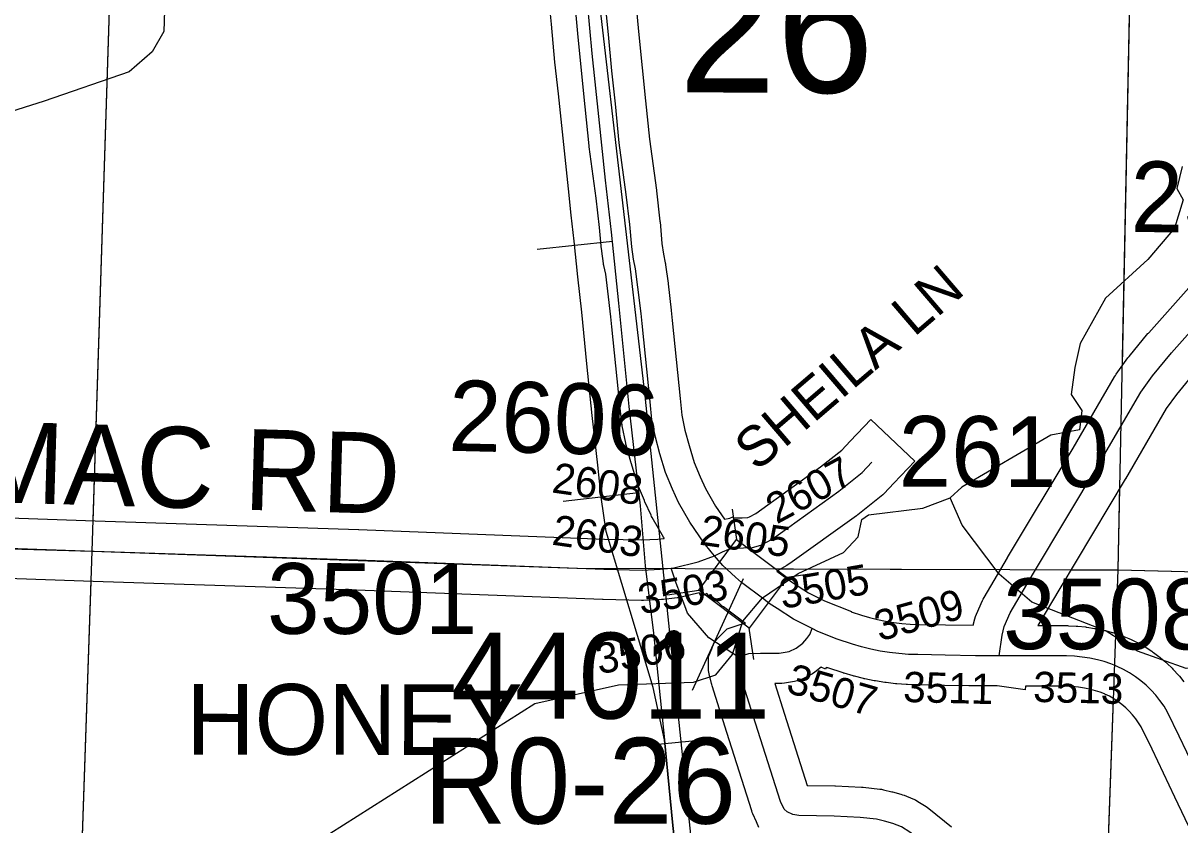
# Model space of a CAD drawing. Extents: x -132.8 to -73.3, y -60 to -26.
# Drawn here: x -123.599 to -122.454, y -37.617 to -36.823 of the extents above; entities that cross this region are included whole.
import ezdxf

# ---------------------------------------------------------------- set-up
doc = ezdxf.new("R2010")
doc.units = 0
for name, color, linetype in [('tdCoHydroRiver', 7, 'Continuous'), ('tdCoRRCL', 7, 'Continuous'), ('tdCoSecRdNmbr', 7, 'Continuous'), ('tdCoSecRdTxt', 7, 'Continuous'), ('tdCoSecRteBand', 7, 'Continuous'), ('tdCoSecRteCL', 7, 'Continuous'), ('tdCoSectLine', 7, 'Continuous'), ('tdCoSectLinePart', 7, 'Continuous'), ('tdCoSectNmbr', 7, 'Continuous'), ('tdCoStrucSec', 7, 'Continuous'), ('tdCoStrucSecCoName', 7, 'Continuous'), ('tdCoStrucSecFHWANum', 7, 'Continuous'), ('tdCoSurfAsphalt', 7, 'Continuous'), ('tdCoSurfConc', 7, 'Continuous'), ('tdCoSurfGravel', 7, 'Continuous'), ('tdCoSurfLNO', 7, 'Continuous'), ('tdCoUnicrpTwnTxt', 7, 'Continuous')]:
    doc.layers.add(name, color=color, linetype=linetype)

msp = doc.modelspace()

# ---------------------------------------------------------------- linework, layer by layer
at = {"layer": 'tdCoHydroRiver'}
for points in [[(-123.4582, -36.7682), (-123.46, -36.8312), (-123.4716, -36.8514), (-123.4943, -36.8712), (-123.5787, -36.9004), (-123.73, -36.9481)], [(-122.4518, -36.9648), (-122.4571, -36.9868), (-122.4511, -36.998), (-122.4597, -37.0261), (-122.4858, -37.057), (-122.5279, -37.0953), (-122.5528, -37.1403), (-122.5582, -37.1638), (-122.562, -37.1906), (-122.5514, -37.2066), (-122.5535, -37.2255), (-122.5821, -37.231), (-122.6702, -37.2823), (-122.6816, -37.293)], [(-123.6207, -37.8205), (-123.5746, -37.806), (-123.5409, -37.788), (-123.3093, -37.6339), (-123.0927, -37.4964), (-123.0101, -37.4781), (-122.9359, -37.4754), (-122.9136, -37.4681), (-122.8972, -37.448), (-122.8869, -37.4152), (-122.8673, -37.3921), (-122.832, -37.3678), (-122.7872, -37.3469), (-122.7726, -37.3315), (-122.769, -37.3143), (-122.7625, -37.3097), (-122.7087, -37.3033), (-122.6816, -37.293)], [(-121.9462, -37.761), (-121.9734, -37.7176), (-121.9905, -37.7077), (-122.0326, -37.6876), (-122.0909, -37.6261), (-122.1713, -37.564), (-122.1879, -37.5367), (-122.1905, -37.5161), (-122.2027, -37.4985), (-122.2244, -37.4852), (-122.2448, -37.4815), (-122.3047, -37.4783), (-122.35, -37.4597), (-122.4479, -37.4618), (-122.4963, -37.4447), (-122.5273, -37.425), (-122.6007, -37.3961), (-122.6331, -37.3684), (-122.6697, -37.3201), (-122.6816, -37.293)]]:
    msp.add_lwpolyline(points, dxfattribs=at)
at = {"layer": 'tdCoRRCL'}
for p, q in [((-123.016, -37.0392), (-123.0906, -37.047)), ((-122.9901, -37.2879), (-123.0647, -37.2965)), ((-122.9267, -37.533), (-123.0014, -37.5402))]:
    msp.add_line(p, q, dxfattribs=at)
for points in [[(-123.0521, -36.6016), (-122.9839, -37.1918), (-122.9107, -37.8957), (-122.9263, -38.0688), (-122.9299, -38.1491), (-122.9429, -38.2229), (-122.9723, -38.3199), (-123.0647, -38.5352), (-123.0833, -38.5852), (-123.2039, -38.8518), (-123.2941, -39.0403), (-123.3619, -39.1616), (-123.4527, -39.3138), (-123.5002, -39.3819), (-123.5184, -39.413), (-123.5408, -39.4834), (-123.5461, -39.5685), (-123.5823, -40.4714), (-123.5967, -41.2629)], [(-123.0434, -36.7774), (-123.0365, -36.8529), (-123.0297, -36.9155), (-123.0232, -36.9784), (-123.0174, -37.0301), (-123.0101, -37.1003), (-122.9998, -37.2026), (-122.9886, -37.3009), (-122.9836, -37.3601), (-122.9755, -37.427), (-122.971, -37.4686), (-122.9644, -37.5326), (-122.9566, -37.6141), (-122.9492, -37.6826), (-122.9424, -37.7468), (-122.9385, -37.7824), (-122.9348, -37.8262), (-122.9327, -37.8668), (-122.9319, -37.8946), (-122.9317, -37.9371), (-122.9327, -37.9879), (-122.9353, -38.0281), (-122.9382, -38.0627)], [(-122.9492, -37.6826), (-122.9566, -37.6141), (-122.9644, -37.5326), (-122.9758, -37.4807), (-123.0221, -37.3263), (-123.0272, -37.2922), (-123.0306, -37.2605), (-123.0362, -37.2114), (-123.0413, -37.1602), (-123.0464, -37.1091), (-123.0501, -37.074), (-123.0538, -37.0389), (-123.0567, -37.0131), (-123.0595, -36.9872), (-123.0628, -36.9558), (-123.0661, -36.9243), (-123.0695, -36.893), (-123.0729, -36.8617), (-123.0763, -36.8239), (-123.0794, -36.794)]]:
    msp.add_lwpolyline(points, dxfattribs=at)
at = {"layer": 'tdCoSecRteBand'}
for points in [[(-123.6229, -37.3125), (-123.528, -37.3157), (-123.2673, -37.3244), (-123.2672, -37.3244), (-123.2671, -37.3244), (-123.0238, -37.3338), (-122.987, -37.3345), (-122.9709, -37.3338), (-122.9647, -37.3331), (-122.9649, -37.3329), (-122.9654, -37.3318), (-122.9765, -37.3124), (-122.9772, -37.3113), (-122.9777, -37.3101), (-122.9839, -37.2968), (-122.9841, -37.2962), (-122.9844, -37.2956), (-122.9911, -37.2793), (-122.9916, -37.278), (-122.992, -37.2767), (-122.9976, -37.2582), (-122.9978, -37.2577), (-122.9979, -37.2572), (-123.0024, -37.2407), (-123.0026, -37.2397), (-123.0028, -37.2388), (-123.0063, -37.2215), (-123.0065, -37.2203), (-123.0067, -37.219), (-123.0086, -37.2012), (-123.0087, -37.2011), (-123.0087, -37.2009), (-123.0165, -37.1235), (-123.0175, -37.1138), (-123.0204, -37.0882), (-123.0227, -37.0715), (-123.0245, -37.0629), (-123.0247, -37.0619), (-123.0248, -37.061), (-123.0265, -37.0487), (-123.0266, -37.0479), (-123.0267, -37.0472), (-123.0287, -37.0254), (-123.032, -36.9962), (-123.0389, -36.9454), (-123.039, -36.945), (-123.039, -36.9445), (-123.0429, -36.906), (-123.0464, -36.8733), (-123.0464, -36.8732), (-123.0464, -36.873), (-123.0499, -36.837), (-123.0499, -36.837), (-123.0499, -36.837), (-123.0533, -36.8007)], [(-122.9935, -36.7957), (-122.9901, -36.8313), (-122.9867, -36.8671), (-122.9833, -36.8998), (-122.9833, -36.8998), (-122.9833, -36.8999), (-122.9794, -36.9379), (-122.9725, -36.9884), (-122.9725, -36.9887), (-122.9725, -36.989), (-122.969, -37.0189), (-122.969, -37.0193), (-122.9689, -37.0196), (-122.967, -37.0411), (-122.9655, -37.0517), (-122.9637, -37.0604), (-122.9635, -37.0614), (-122.9634, -37.0624), (-122.9609, -37.0804), (-122.9609, -37.0807), (-122.9609, -37.0811), (-122.9579, -37.1072), (-122.9579, -37.1074), (-122.9579, -37.1076), (-122.9569, -37.1174), (-122.949, -37.1947), (-122.9472, -37.211), (-122.9442, -37.2261), (-122.9401, -37.2411), (-122.935, -37.2578), (-122.9291, -37.2722), (-122.9238, -37.2838), (-122.9139, -37.3011), (-122.9051, -37.314), (-122.9013, -37.3133), (-122.8999, -37.313), (-122.8968, -37.3119), (-122.8965, -37.3128), (-122.8965, -37.3128), (-122.8875, -37.3126), (-122.8821, -37.3123), (-122.8803, -37.3118), (-122.874, -37.3083), (-122.81, -37.2624), (-122.789, -37.2456), (-122.7808, -37.237), (-122.7601, -37.2153), (-122.7166, -37.2566), (-122.7373, -37.2784), (-122.7469, -37.2885), (-122.7484, -37.29), (-122.75, -37.2913), (-122.7731, -37.3098), (-122.7737, -37.3102), (-122.7744, -37.3107), (-122.8405, -37.358), (-122.8419, -37.359), (-122.8434, -37.3599), (-122.8534, -37.3654), (-122.8482, -37.3693), (-122.8435, -37.3728), (-122.8366, -37.3773), (-122.8218, -37.3869), (-122.8059, -37.395), (-122.7793, -37.4056), (-122.7795, -37.4059), (-122.7695, -37.4092), (-122.7615, -37.4115), (-122.7536, -37.4134), (-122.7456, -37.4151), (-122.7375, -37.4164), (-122.7294, -37.4173), (-122.7213, -37.4179), (-122.7127, -37.4182), (-122.6862, -37.4187), (-122.6588, -37.4191)], [(-122.6588, -37.4191), (-122.6572, -37.4127), (-122.6565, -37.4103), (-122.6555, -37.408), (-122.6496, -37.3947), (-122.6489, -37.3932), (-122.6481, -37.3917), (-122.6249, -37.3522), (-122.6248, -37.3521), (-122.6248, -37.352), (-122.56, -37.2437), (-122.5189, -37.1731), (-122.5181, -37.1718), (-122.5173, -37.1706), (-122.5057, -37.1545), (-122.5051, -37.1538), (-122.5045, -37.153), (-122.4858, -37.1303), (-122.4854, -37.1299), (-122.485, -37.1295), (-122.4034, -37.0378)], [(-122.4399, -37.169), (-122.4576, -37.1905), (-122.4678, -37.2045), (-122.5082, -37.274), (-122.5083, -37.2742), (-122.5084, -37.2743), (-122.5732, -37.3827), (-122.5947, -37.4193), (-122.5662, -37.4194), (-122.5654, -37.4194), (-122.5646, -37.4195), (-122.5569, -37.4199), (-122.5562, -37.4199), (-122.5554, -37.42), (-122.5478, -37.4208), (-122.547, -37.4209), (-122.5463, -37.421), (-122.5387, -37.4222), (-122.5379, -37.4223), (-122.5372, -37.4224), (-122.5296, -37.424), (-122.5288, -37.4242), (-122.528, -37.4244), (-122.5214, -37.4261), (-122.5205, -37.4264), (-122.5196, -37.4267), (-122.5131, -37.4288), (-122.5121, -37.4291), (-122.5113, -37.4295), (-122.5064, -37.4315), (-122.5049, -37.4321), (-122.504, -37.4324), (-122.5032, -37.4329), (-122.497, -37.4358), (-122.4961, -37.4363), (-122.4953, -37.4367), (-122.4893, -37.4401), (-122.4885, -37.4406), (-122.4877, -37.4411), (-122.482, -37.4448), (-122.4812, -37.4454), (-122.4804, -37.4459), (-122.4749, -37.45), (-122.4741, -37.4506), (-122.4734, -37.4512), (-122.4682, -37.4557), (-122.4675, -37.4563), (-122.4668, -37.457), (-122.4619, -37.4617), (-122.4612, -37.4624), (-122.4605, -37.4631), (-122.4559, -37.4682), (-122.4553, -37.4689), (-122.4547, -37.4696), (-122.4504, -37.475)], [(-122.8709, -37.6192), (-122.8734, -37.6136), (-122.8769, -37.6059), (-122.8776, -37.6043), (-122.8781, -37.6027), (-122.9028, -37.5252), (-122.9028, -37.5252), (-122.9028, -37.5252), (-122.9174, -37.4791), (-122.9177, -37.4779), (-122.918, -37.4768), (-122.9202, -37.4672), (-122.921, -37.4638), (-122.921, -37.4604), (-122.921, -37.4562), (-122.921, -37.4503), (-122.9187, -37.4448), (-122.9177, -37.4424), (-122.917, -37.4406), (-122.9147, -37.4351), (-122.9105, -37.4308), (-122.9073, -37.4276), (-122.9023, -37.4226), (-122.8955, -37.4204), (-122.8904, -37.4186), (-122.8861, -37.4172), (-122.8844, -37.4172), (-122.906, -37.401), (-122.9072, -37.4001), (-122.9082, -37.3991), (-122.9142, -37.3937), (-122.917, -37.3912), (-122.9186, -37.3926), (-122.9226, -37.3878), (-122.9282, -37.3906), (-122.93, -37.387), (-122.9479, -37.3914), (-122.9499, -37.3919), (-122.9519, -37.3921), (-122.9546, -37.3924), (-122.9654, -37.3936), (-122.9664, -37.3937), (-122.9674, -37.3937), (-122.9854, -37.3945), (-122.9863, -37.3945), (-122.9873, -37.3945), (-123.0252, -37.3937), (-123.0255, -37.3937), (-123.0258, -37.3937), (-123.2694, -37.3843), (-123.53, -37.3757), (-123.6248, -37.3725)], [(-122.4419, -37.6254), (-122.4592, -37.5894), (-122.4592, -37.5894), (-122.4592, -37.5893), (-122.4818, -37.5419), (-122.4927, -37.5196), (-122.4951, -37.5157), (-122.4979, -37.5117), (-122.501, -37.5078), (-122.5043, -37.5041), (-122.5078, -37.5007), (-122.5116, -37.4975), (-122.5155, -37.4946), (-122.5197, -37.4919), (-122.524, -37.4894), (-122.5284, -37.4873), (-122.529, -37.4871), (-122.533, -37.4854), (-122.5376, -37.4839), (-122.5425, -37.4826), (-122.5485, -37.4814), (-122.5547, -37.4804), (-122.5609, -37.4798), (-122.5671, -37.4794), (-122.6032, -37.4793), (-122.6069, -37.4793), (-122.6074, -37.483), (-122.6352, -37.4792), (-122.6632, -37.4792), (-122.6632, -37.4791), (-122.6873, -37.4787), (-122.714, -37.4782), (-122.7142, -37.4782), (-122.7145, -37.4782), (-122.7239, -37.4779), (-122.7245, -37.4778), (-122.7251, -37.4778), (-122.7345, -37.4771), (-122.7352, -37.477), (-122.7358, -37.477), (-122.7451, -37.4759), (-122.7457, -37.4758), (-122.7464, -37.4757), (-122.7557, -37.4742), (-122.7563, -37.4741), (-122.7569, -37.474), (-122.7661, -37.4721), (-122.7667, -37.472), (-122.7673, -37.4719), (-122.7765, -37.4696), (-122.7771, -37.4694), (-122.7777, -37.4693), (-122.7867, -37.4666), (-122.7872, -37.4665), (-122.7877, -37.4663), (-122.8027, -37.4614), (-122.8036, -37.4611), (-122.8043, -37.4609), (-122.8052, -37.4627), (-122.8094, -37.4606), (-122.8157, -37.4654), (-122.818, -37.4672), (-122.8206, -37.4685), (-122.8275, -37.472), (-122.8314, -37.4739), (-122.8358, -37.4747), (-122.8456, -37.4764), (-122.8482, -37.4768), (-122.8508, -37.4768), (-122.8552, -37.4768), (-122.8456, -37.5071), (-122.8232, -37.5776), (-122.7959, -37.5781), (-122.7955, -37.5781), (-122.7951, -37.5782), (-122.7694, -37.5794), (-122.7686, -37.5794), (-122.7677, -37.5795), (-122.7514, -37.5813), (-122.7495, -37.5815), (-122.7475, -37.5819), (-122.7394, -37.5839), (-122.739, -37.584), (-122.7386, -37.5841), (-122.7304, -37.5863), (-122.7288, -37.5868), (-122.7272, -37.5874), (-122.7186, -37.5909), (-122.716, -37.5919), (-122.7136, -37.5934), (-122.7055, -37.5986), (-122.7041, -37.5995), (-122.7028, -37.6005), (-122.6804, -37.6185)]]:
    msp.add_lwpolyline(points, dxfattribs=at)
at = {"layer": 'tdCoSecRteCL'}
for points in [[(-122.9148, -37.3504), (-122.9182, -37.3463), (-122.9253, -37.3377), (-122.9394, -37.317), (-122.9505, -37.2975), (-122.9566, -37.2842), (-122.9633, -37.2679), (-122.969, -37.2494), (-122.9734, -37.2329), (-122.9769, -37.2156), (-122.9788, -37.1979), (-122.9867, -37.1205), (-122.9877, -37.1106), (-122.9907, -37.0844), (-122.9931, -37.0664), (-122.9951, -37.0568), (-122.9968, -37.0445), (-122.9988, -37.0223), (-123.0023, -36.9925), (-123.0092, -36.9414), (-123.0131, -36.9029), (-123.0166, -36.8701), (-123.02, -36.8341), (-123.0235, -36.7979)], [(-122.6331, -37.4492), (-122.6303, -37.4288), (-122.6281, -37.4202), (-122.6222, -37.4069), (-122.599, -37.3674), (-122.5341, -37.2589), (-122.493, -37.1882), (-122.4814, -37.1721), (-122.4626, -37.1494), (-122.381, -37.0577), (-122.3477, -37.0232), (-122.2848, -36.9603), (-122.2441, -36.9201), (-122.2266, -36.9018), (-122.22, -36.8956)], [(-122.9148, -37.3504), (-122.907, -37.3465), (-122.9009, -37.3438), (-122.8957, -37.3428), (-122.8863, -37.3425), (-122.8774, -37.342), (-122.869, -37.3398), (-122.8579, -37.3337), (-122.7919, -37.2863), (-122.7687, -37.2678), (-122.7591, -37.2577)], [(-124.0231, -37.3348), (-124.0074, -37.3339), (-123.9267, -37.3354), (-123.6239, -37.3425), (-123.529, -37.3457), (-123.2683, -37.3544), (-123.0246, -37.3637), (-122.9867, -37.3645), (-122.9687, -37.3637), (-122.9578, -37.3626), (-122.9551, -37.3623), (-122.9312, -37.3563), (-122.9149, -37.3504), (-122.9148, -37.3504)], [(-122.8183, -37.4224), (-122.8368, -37.4129), (-122.8529, -37.4025), (-122.8607, -37.3974), (-122.8662, -37.3933), (-122.8881, -37.3769), (-122.894, -37.3715), (-122.9068, -37.3599), (-122.9148, -37.3504)], [(-122.7297, -37.6187), (-122.7383, -37.6153), (-122.7465, -37.6131), (-122.7546, -37.6111), (-122.7709, -37.6094), (-122.7965, -37.6081), (-122.8316, -37.6074), (-122.8375, -37.6064), (-122.8431, -37.6039), (-122.8461, -37.6012), (-122.8496, -37.5936), (-122.8742, -37.5161), (-122.8888, -37.47), (-122.891, -37.4604), (-122.891, -37.4562), (-122.89, -37.4538), (-122.8893, -37.452), (-122.8861, -37.4488), (-122.8809, -37.4471), (-122.8693, -37.4468), (-122.8508, -37.4468), (-122.8409, -37.4451), (-122.834, -37.4417), (-122.8276, -37.4367), (-122.8237, -37.4323), (-122.8207, -37.4284), (-122.8183, -37.4224)], [(-122.6331, -37.4492), (-122.6565, -37.4492), (-122.6867, -37.4487), (-122.7135, -37.4482), (-122.7229, -37.4479), (-122.7323, -37.4472), (-122.7416, -37.4461), (-122.7509, -37.4446), (-122.7602, -37.4427), (-122.7693, -37.4405), (-122.7783, -37.4378), (-122.7934, -37.4329), (-122.8126, -37.4253), (-122.8183, -37.4224)], [(-122.4321, -37.5764), (-122.4548, -37.5288), (-122.4664, -37.5052), (-122.4699, -37.4993), (-122.4739, -37.4937), (-122.4781, -37.4883), (-122.4827, -37.4833), (-122.4877, -37.4785), (-122.4929, -37.4741), (-122.4983, -37.47), (-122.5041, -37.4662), (-122.51, -37.4629), (-122.5162, -37.4599), (-122.5177, -37.4593), (-122.5226, -37.4573), (-122.5291, -37.4551), (-122.5357, -37.4534), (-122.5432, -37.4518), (-122.5509, -37.4506), (-122.5585, -37.4498), (-122.5663, -37.4494), (-122.6331, -37.4492)]]:
    msp.add_lwpolyline(points, dxfattribs=at)
at = {"layer": 'tdCoSectLine'}
for points in [[(-123.531, -37.3456), (-123.4989, -36.3351)], [(-122.5152, -37.3643), (-122.4951, -36.3785)], [(-124.5159, -37.3177), (-123.531, -37.3456)], [(-123.5648, -38.3346), (-123.531, -37.3456)], [(-123.531, -37.3456), (-123.0511, -37.3627), (-122.5152, -37.3643)], [(-122.551, -38.3574), (-122.5152, -37.3643)], [(-122.5152, -37.3643), (-121.5152, -37.3893)]]:
    msp.add_lwpolyline(points, dxfattribs=at)
at = {"layer": 'tdCoSectLinePart'}
for points in [[(-123.5301, -37.3159), (-123.4989, -36.3351)], [(-122.511, -37.1615), (-122.4951, -36.3785)], [(-122.5152, -37.3643), (-122.5135, -37.2812)], [(-122.8501, -37.3633), (-122.632, -37.3639)], [(-122.5625, -37.3641), (-122.5152, -37.3643)], [(-122.5175, -37.4277), (-122.5152, -37.3643)], [(-122.5152, -37.3643), (-121.5452, -37.3886)], [(-123.5648, -38.3346), (-123.5321, -37.3758)], [(-122.53, -37.7768), (-122.5198, -37.4924)]]:
    msp.add_lwpolyline(points, dxfattribs=at)
at = {"layer": 'tdCoStrucSec'}
for points in [[(-122.8975, -37.304), (-122.8932, -37.3343), (-122.8431, -37.3718)], [(-122.9616, -37.3889), (-122.9306, -37.3844), (-122.8932, -37.3343)], [(-122.8121, -37.3673), (-122.8431, -37.3718), (-122.8805, -37.4219)], [(-122.8761, -37.4529), (-122.8805, -37.4219), (-122.9306, -37.3844)]]:
    msp.add_lwpolyline(points, dxfattribs=at)
at = {"layer": 'tdCoStrucSecFHWANum'}
msp.add_line((-122.9367, -37.4835), (-122.8862, -37.3728), dxfattribs=at)
at = {"layer": 'tdCoSurfAsphalt'}
for points in [[(-122.9867, -37.1205), (-122.9877, -37.1106), (-122.9907, -37.0844), (-122.9931, -37.0664), (-122.9951, -37.0568), (-122.9968, -37.0445), (-122.9988, -37.0223), (-123.0023, -36.9925), (-123.0092, -36.9414), (-123.0131, -36.9029), (-123.0166, -36.8701), (-123.02, -36.8341), (-123.0235, -36.7979)], [(-122.4321, -37.5764), (-122.4548, -37.5288), (-122.4664, -37.5052), (-122.4699, -37.4993), (-122.4739, -37.4937), (-122.4781, -37.4883), (-122.4827, -37.4833), (-122.4877, -37.4785), (-122.4929, -37.4741), (-122.4983, -37.47), (-122.5041, -37.4662), (-122.51, -37.4629), (-122.5162, -37.4599), (-122.5177, -37.4593), (-122.5226, -37.4573), (-122.5291, -37.4551), (-122.5357, -37.4534), (-122.5432, -37.4518), (-122.5509, -37.4506), (-122.5585, -37.4498), (-122.5663, -37.4494), (-122.6331, -37.4492), (-122.6565, -37.4492), (-122.6867, -37.4487)]]:
    msp.add_lwpolyline(points, dxfattribs=at)
at = {"layer": 'tdCoSurfConc'}
for points in [[(-122.9148, -37.3504), (-122.9182, -37.3463), (-122.9253, -37.3377), (-122.9394, -37.317), (-122.9505, -37.2975), (-122.9566, -37.2842), (-122.9633, -37.2679), (-122.969, -37.2494), (-122.9734, -37.2329), (-122.9769, -37.2156), (-122.9788, -37.1979), (-122.9867, -37.1205)], [(-122.9578, -37.3626), (-122.9551, -37.3623), (-122.9312, -37.3563), (-122.9149, -37.3504), (-122.9148, -37.3504)], [(-122.6867, -37.4487), (-122.7135, -37.4482), (-122.7229, -37.4479), (-122.7323, -37.4472), (-122.7416, -37.4461), (-122.7509, -37.4446), (-122.7602, -37.4427), (-122.7693, -37.4405), (-122.7783, -37.4378), (-122.7934, -37.4329), (-122.8126, -37.4253), (-122.8183, -37.4224), (-122.8368, -37.4129), (-122.8529, -37.4025), (-122.8607, -37.3974), (-122.8662, -37.3933), (-122.8881, -37.3769), (-122.894, -37.3715), (-122.9068, -37.3599), (-122.9148, -37.3504)]]:
    msp.add_lwpolyline(points, dxfattribs=at)
at = {"layer": 'tdCoSurfGravel'}
for points in [[(-122.6331, -37.4492), (-122.6303, -37.4288), (-122.6281, -37.4202), (-122.6222, -37.4069), (-122.599, -37.3674), (-122.5341, -37.2589), (-122.493, -37.1882), (-122.4814, -37.1721), (-122.4626, -37.1494), (-122.381, -37.0577)], [(-122.9148, -37.3504), (-122.907, -37.3465), (-122.9009, -37.3438), (-122.8957, -37.3428), (-122.8863, -37.3425), (-122.8774, -37.342), (-122.869, -37.3398), (-122.8579, -37.3337), (-122.7919, -37.2863), (-122.7687, -37.2678), (-122.7591, -37.2577)], [(-124.0231, -37.3348), (-124.0074, -37.3339), (-123.9267, -37.3354), (-123.6239, -37.3425), (-123.529, -37.3457)], [(-123.529, -37.3457), (-123.2683, -37.3544), (-123.0246, -37.3637), (-122.9867, -37.3645), (-122.9687, -37.3637), (-122.9578, -37.3626)], [(-122.89, -37.4538), (-122.8893, -37.452), (-122.8861, -37.4488), (-122.8809, -37.4471), (-122.8693, -37.4468), (-122.8508, -37.4468), (-122.8409, -37.4451), (-122.834, -37.4417), (-122.8276, -37.4367), (-122.8237, -37.4323), (-122.8207, -37.4284), (-122.8183, -37.4224)], [(-122.5418, -37.8082), (-122.6086, -37.7332), (-122.6604, -37.6774), (-122.6991, -37.6419), (-122.7216, -37.6239), (-122.7297, -37.6187), (-122.7383, -37.6153), (-122.7465, -37.6131), (-122.7546, -37.6111), (-122.7709, -37.6094), (-122.7965, -37.6081), (-122.8316, -37.6074), (-122.8375, -37.6064), (-122.8431, -37.6039), (-122.8461, -37.6012), (-122.8496, -37.5936), (-122.8742, -37.5161), (-122.8888, -37.47), (-122.891, -37.4604), (-122.891, -37.4562), (-122.89, -37.4538)]]:
    msp.add_lwpolyline(points, dxfattribs=at)
at = {"layer": 'tdCoSurfLNO'}
for p, q in [((-122.953, -37.3773), (-122.9578, -37.3626)), ((-122.9444, -37.3998), (-122.953, -37.3773)), ((-122.9417, -37.4072), (-122.9444, -37.3998)), ((-122.9205, -37.4315), (-122.9417, -37.4072)), ((-122.8893, -37.452), (-122.9205, -37.4315))]:
    msp.add_line(p, q, dxfattribs=at)

# ---------------------------------------------------------------- texts
at = {"layer": 'tdCoSecRdNmbr'}
for s, height, rotation, p in [('2506', 0.07, 359.9083, (-122.503, -37.0299)), ('2606', 0.07, 358.5925, (-123.1788, -37.2463)), ('2610', 0.07, 359.9083, (-122.7327, -37.2819)), ('2607', 0.03, 28.3501, (-122.8534, -37.3194)), ('2608', 0.03, 351.79, (-123.0769, -37.2875)), ('2603', 0.03, 351.79, (-123.0768, -37.3392)), ('2605', 0.03, 351.79, (-122.9307, -37.3392)), ('3501', 0.07, 359.9076, (-123.358, -37.4275)), ('3503', 0.03, 9.9079, (-122.9878, -37.4084)), ('3505', 0.03, 9.9079, (-122.8478, -37.403)), ('3508', 0.07, 359.9082, (-122.6293, -37.4427)), ('3509', 0.03, 15.4452, (-122.7516, -37.4351)), ('3506', 0.03, 9.9079, (-123.0294, -37.4676)), ('3507', 0.03, 343.9737, (-122.8453, -37.4852)), ('3511', 0.03, 358.5925, (-122.7284, -37.495)), ('3513', 0.03, 358.5925, (-122.5997, -37.4949))]:
    msp.add_text(s, height=height, rotation=rotation, dxfattribs=at).set_placement(p)
at = {"layer": 'tdCoSecRdTxt'}
for s, height, rotation, p in [('SHEILA LN', 0.04, 40.5574, (-122.8732, -37.2677)), ('SUMAC RD', 0.08, 358.3004, (-123.7975, -37.2923))]:
    msp.add_text(s, height=height, rotation=rotation, dxfattribs=at).set_placement(p)
at = {"layer": 'tdCoSectNmbr'}
msp.add_text('26', height=0.13, rotation=359.9078, dxfattribs=at).set_placement((-122.9505, -36.8916))
at = {"layer": 'tdCoStrucSecCoName'}
msp.add_text('R0-26', height=0.085, dxfattribs=at).set_placement((-123.2031, -37.6155))
at = {"layer": 'tdCoStrucSecFHWANum'}
msp.add_text('44011', height=0.085, dxfattribs=at).set_placement((-123.1759, -37.5115))
at = {"layer": 'tdCoUnicrpTwnTxt'}
msp.add_text('HONEY', height=0.07, rotation=359.9083, dxfattribs=at).set_placement((-123.4379, -37.5471))

doc.saveas('drawing.dxf')
